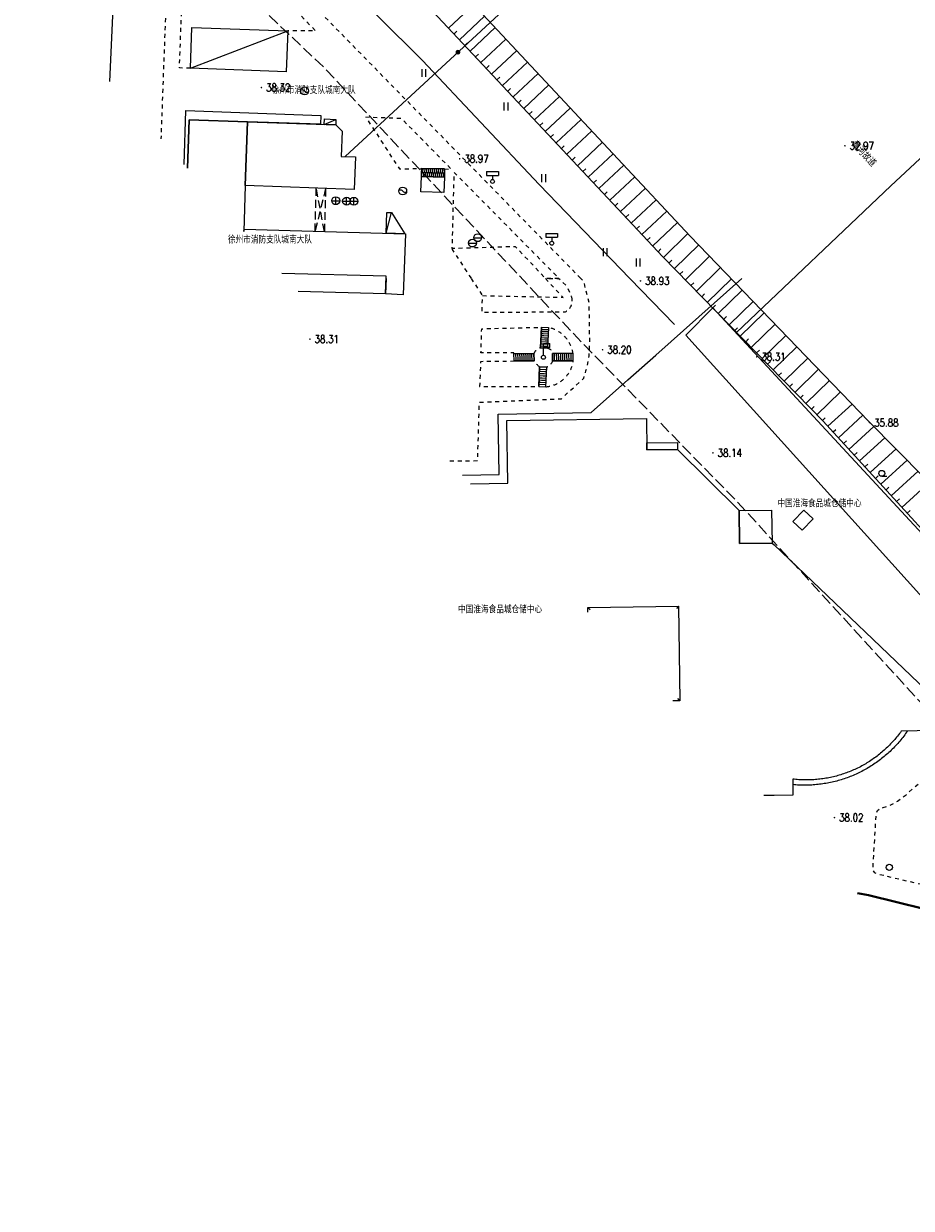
# Model space of a CAD drawing. Extents: x 39508475 to 39522402, y 3783947 to 3795549.
# Tile 262 of 323: x 39520059 to 39520285, y 3789013 to 3789315. Entities that reach past the tile are written whole.
import ezdxf
from ezdxf.enums import TextEntityAlignment as Align

# ---------------------------------------------------------------- set-up
doc = ezdxf.new("R2010")
doc.units = 0
for name, pattern in [('X0', [4, 3, -1]), ('X5', [3, 2, -1]), ('X6', [2, 1, -1])]:
    doc.linetypes.add(name, pattern=pattern)
doc.layers.get('0').update_dxf_attribs({"linetype": 'CONTINUOUS'})
doc.layers.add('ASSIST', color=7, linetype='CONTINUOUS', plot=False)
for name, color, linetype in [('DLSS', 4, 'CONTINUOUS'), ('DMTZ', 3, 'CONTINUOUS'), ('GCD', 1, 'CONTINUOUS'), ('JCDL_GXD', 4, 'CONTINUOUS'), ('JCDL_JMDD_F', 231, 'CONTINUOUS'), ('JCDL_JMDX_F', 231, 'CONTINUOUS'), ('JMD', 6, 'CONTINUOUS'), ('SXSS', 5, 'CONTINUOUS'), ('ZBTZ', 3, 'CONTINUOUS'), ('ZJ', 7, 'CONTINUOUS'), ('断面线', 2, 'CONTINUOUS')]:
    doc.layers.add(name, color=color, linetype=linetype)
doc.layers.add('JCDL_ZBX', color=3, linetype='CONTINUOUS', lineweight=0)
doc.styles.add('HZ', font='rs', dxfattribs={"width": 0.8, "bigfont": 'hztxt'})
doc.linetypes.add('444', pattern='A,4.5,[145,AAA.SHX,S=1,R=0,X=0,Y=1],4.5,-0.5,[146,AAA.SHX,S=1,R=0,X=0,Y=0],-0.5', length=10)
doc.linetypes.add('X4', pattern='A,0,-1e-09,[149,symbolx.shx,S=0.15,R=0,X=0,Y=0],-1.6', length=1.6)
doc.linetypes.add('X49', pattern='A,0,[5,symbolt.shx,S=1,R=0,X=0,Y=0],-10', length=10)

# ---------------------------------------------------------------- blocks, each defined once
blk = doc.blocks.new('3614000')
at = {"color": 0}
for p, q in [((0, 3.5), (1.6, 3.5)), ((0, 0.5), (0, 3.5)), ((1.6, 2.5), (1.6, 3.5)), ((1.6, 2.5), (0, 2.5))]:
    blk.add_line(p, q, dxfattribs=at)
blk.add_circle((0, 0), 0.5, dxfattribs=at)
blk = doc.blocks.new('9330003')
at = {"color": 0}
blk.add_line((0, -0.75), (1.25, -0.75), dxfattribs=at)
blk.add_circle((0, 0), 0.75, dxfattribs=at)
blk = doc.blocks.new('9311003')
at = {"color": 0}
blk.add_circle((0, 0), 0.8, dxfattribs=at)
blk = doc.blocks.new('3450100')
at = {"flags": 128}
for points in [[(-1.5, 2.5), (-1.5, 1.5)], [(-1.5, 2.5), (1.5, 2.5)], [(-1.5, 1.5), (1.5, 1.5)], [(1.5, 2.5), (1.5, 1.5)]]:
    blk.add_lwpolyline(points, dxfattribs=at)
blk.add_lwpolyline([(0, 1.5), (0, 0.5)])
blk.add_circle((0, 0), 0.5)
blk = doc.blocks.new('5321000')
at = {"color": 0}
blk.add_line((-1, 0), (1, 0), dxfattribs=at)
blk.add_circle((0, 0), 1, dxfattribs=at)
blk = doc.blocks.new('5540000')
at = {"color": 0}
blk.add_circle((0, 0), 1, dxfattribs=at)
blk.add_spline([(-0.96, 0.27), (-0.43, 0.31), (0, 0), (0.43, -0.31), (0.96, -0.27)], degree=3, dxfattribs=at)
blk = doc.blocks.new('5441000')
at = {"color": 0}
for p, q in [((-1, 0), (1, 0)), ((0, -1), (0, 1))]:
    blk.add_line(p, q, dxfattribs=at)
blk.add_circle((0, 0), 1, dxfattribs=at)
blk = doc.blocks.new('gc121')
for p, q in [((-0.5, -1), (-0.5, 1)), ((0.5, -1), (0.5, 1))]:
    blk.add_line(p, q)
blk = doc.blocks.new('gc200')
at = {"const_width": 0.2}
blk.add_lwpolyline([(-0.1, 0, 1), (0.1, 0, 1)], format="xyb", close=True, dxfattribs=at)

msp = doc.modelspace()

# ---------------------------------------------------------------- linework, layer by layer
at = {"layer": 'ASSIST', "linetype": 'X4', "flags": 128}
msp.add_lwpolyline([(39520680.25897, 3788805.84805), (39520670.84513, 3788808.79797), (39520558.05809, 3788920.93571), (39520489.65304, 3788991.9275), (39520440.00663, 3789041.83514), (39520400.85025, 3789077.9645), (39520349.44574, 3789136.71088), (39520323.78211, 3789163.22998), (39520274.07139, 3789213.61701), (39520228.6484, 3789260.75906), (39520154.95317, 3789339.64621), (39520119.0251, 3789380.45845), (39520096.79148, 3789407.24222)], dxfattribs=at)
at = {"layer": 'DLSS', "linetype": 'X6', "flags": 128}
for points in [[(39520200.76307, 3789250.00009), (39520105.1808, 3789347.71209), (39520102.0418, 3789350.82409), (39520101.97038, 3789350.88658), (39520101.89565, 3789350.94509), (39520101.81805, 3789350.99975), (39520101.7378, 3789351.05042), (39520101.65509, 3789351.09697), (39520101.57013, 3789351.13929), (39520101.48315, 3789351.17727), (39520101.39436, 3789351.2108), (39520101.30399, 3789351.23981), (39520101.21227, 3789351.26423), (39520101.11943, 3789351.28398), (39520101.0438, 3789351.29609), (39520101.02572, 3789351.29902), (39520100.93137, 3789351.3093), (39520100.83661, 3789351.31482), (39520100.7417, 3789351.31554), (39520100.64688, 3789351.31147), (39520100.55238, 3789351.30261), (39520100.45845, 3789351.289), (39520100.36532, 3789351.27066), (39520100.27324, 3789351.24765), (39520100.18244, 3789351.22001), (39520100.09315, 3789351.18783), (39520100.0056, 3789351.15118), (39520099.92001, 3789351.11016), (39520099.8366, 3789351.06487), (39520099.7558, 3789351.01509), (39520097.3768, 3789349.38509), (39520097.28639, 3789349.33151), (39520097.19868, 3789349.27358), (39520097.11368, 3789349.21176), (39520097.03155, 3789349.14617), (39520096.95245, 3789349.07695), (39520096.87655, 3789349.00424), (39520096.804, 3789348.92819), (39520096.73496, 3789348.84894), (39520096.66955, 3789348.76667), (39520096.60791, 3789348.68153), (39520096.5578, 3789348.60509), (39520096.55017, 3789348.5937), (39520096.49644, 3789348.50337), (39520096.44684, 3789348.4107), (39520096.40146, 3789348.31589), (39520096.3604, 3789348.21914), (39520096.32373, 3789348.12064), (39520096.29154, 3789348.02058), (39520096.26389, 3789347.91917), (39520096.24083, 3789347.81663), (39520096.2228, 3789347.71309), (39520095.67427, 3789334.37936), (39520093.86922, 3789285.56457)], [(39520101.3988, 3789303.54409), (39520098.5898, 3789303.62109), (39520099.6128, 3789331.47709), (39520099.71921, 3789331.69006), (39520099.83072, 3789331.90042), (39520099.94687, 3789332.10826), (39520100.06761, 3789332.31345), (39520100.19288, 3789332.51592), (39520100.32261, 3789332.71556), (39520100.45674, 3789332.91226), (39520100.59522, 3789333.10594), (39520100.73796, 3789333.29649), (39520100.8849, 3789333.48382), (39520101.03596, 3789333.66785), (39520101.19107, 3789333.84847), (39520101.35016, 3789334.0256), (39520101.51314, 3789334.19916), (39520101.6238, 3789334.31209), (39520101.67994, 3789334.36905), (39520101.85047, 3789334.53519), (39520102.02465, 3789334.69751), (39520102.20239, 3789334.85592), (39520102.38361, 3789335.01034), (39520102.56821, 3789335.1607), (39520102.7561, 3789335.30691), (39520102.9472, 3789335.44892), (39520103.1414, 3789335.58665), (39520103.33862, 3789335.72003), (39520103.53875, 3789335.849), (39520103.7417, 3789335.97349), (39520103.94736, 3789336.09344), (39520104.15563, 3789336.2088), (39520104.36642, 3789336.31949), (39520104.5798, 3789336.42509), (39520104.68182, 3789336.53001), (39520104.78765, 3789336.6311), (39520104.89686, 3789336.72852), (39520105.00934, 3789336.82216), (39520105.12494, 3789336.91191), (39520105.24354, 3789336.99766), (39520105.36499, 3789337.07932), (39520105.48916, 3789337.15678), (39520105.6159, 3789337.22997), (39520105.74506, 3789337.29879), (39520105.8765, 3789337.36316), (39520106.01005, 3789337.42301), (39520106.14557, 3789337.47828), (39520106.28289, 3789337.52888), (39520106.42186, 3789337.57478), (39520106.56232, 3789337.6159), (39520106.70409, 3789337.65222), (39520106.84702, 3789337.68367), (39520106.99094, 3789337.71023), (39520107.13569, 3789337.73186), (39520107.28109, 3789337.74855), (39520107.42697, 3789337.76027), (39520107.57316, 3789337.767), (39520107.71951, 3789337.76874), (39520107.86582, 3789337.76549), (39520108.01194, 3789337.75725), (39520108.15769, 3789337.74403), (39520108.2618, 3789337.73109), (39520108.30291, 3789337.72585), (39520108.44742, 3789337.70272), (39520108.59106, 3789337.67468), (39520108.73366, 3789337.64175), (39520108.87506, 3789337.60398), (39520109.01508, 3789337.56141), (39520109.15357, 3789337.51408), (39520109.29036, 3789337.46206), (39520109.4253, 3789337.40541), (39520109.55823, 3789337.34418), (39520109.6888, 3789337.27809), (39520133.2758, 3789313.05509), (39520126.15898, 3789313.06212)], [(39520166.0998, 3789277.88109), (39520167.8188, 3789277.81409), (39520155.1478, 3789290.70609), (39520146.0458, 3789291.06909), (39520154.5798, 3789277.89309), (39520160.2858, 3789278.04209)], [(39520168.5558, 3789277.00109), (39520195.21855, 3789250.00009), (39520191.74939, 3789250.00009), (39520184.1918, 3789258.08109), (39520168.0538, 3789257.59409), (39520168.5558, 3789277.00109)], [(39520168.0538, 3789257.59409), (39520168.0598, 3789257.32709), (39520172.86752, 3789250.00009)], [(39520167.45146, 3789203.49472), (39520174.5198, 3789203.57509), (39520174.9468, 3789218.42609), (39520195.8408, 3789219.35009), (39520201.5208, 3789224.56609), (39520202.07662, 3789226.42205), (39520202.47508, 3789227.91828), (39520202.74055, 3789229.16511), (39520202.90601, 3789230.28914), (39520203.01069, 3789231.75085), (39520203.04783, 3789234.2659), (39520203.01538, 3789238.15571), (39520202.9158, 3789243.65209), (39520201.5828, 3789249.16209), (39520200.76307, 3789250.00009)], [(39520172.86752, 3789250.00009), (39520175.7448, 3789245.61509)], [(39520198.40667, 3789245.22065), (39520198.43882, 3789245.09826), (39520198.46627, 3789244.97475), (39520198.48899, 3789244.85027), (39520198.50695, 3789244.72502), (39520198.52011, 3789244.59917), (39520198.52846, 3789244.47291), (39520198.53198, 3789244.34643), (39520198.53068, 3789244.2199), (39520198.52454, 3789244.09352), (39520198.51359, 3789243.96746), (39520198.49784, 3789243.84191), (39520198.4773, 3789243.71706), (39520198.45202, 3789243.59308), (39520198.42202, 3789243.47015), (39520198.38735, 3789243.34846), (39520198.34806, 3789243.22818), (39520198.30421, 3789243.10949), (39520198.25587, 3789242.99256), (39520198.2031, 3789242.87756), (39520198.14597, 3789242.76465), (39520198.08458, 3789242.65401), (39520198.01901, 3789242.54579), (39520197.94936, 3789242.44015), (39520197.87573, 3789242.33725), (39520197.79822, 3789242.23723), (39520197.7438, 3789242.17209), (39520197.71696, 3789242.14025), (39520197.63205, 3789242.04643), (39520197.54362, 3789241.95593), (39520197.4518, 3789241.86886), (39520197.35673, 3789241.78537), (39520197.25854, 3789241.70556), (39520197.15738, 3789241.62956), (39520197.05339, 3789241.55747), (39520196.94672, 3789241.4894), (39520196.83753, 3789241.42546), (39520196.7258, 3789241.36609), (39520195.6658, 3789241.40509), (39520175.6628, 3789241.28009), (39520175.7448, 3789245.61509), (39520196.2628, 3789245.17409), (39520191.74939, 3789250.00009), (39520195.21855, 3789250.00009), (39520197.2478, 3789247.94509), (39520198.2318, 3789245.69509), (39520198.28256, 3789245.57919), (39520198.32848, 3789245.46128), (39520198.36987, 3789245.34171), (39520198.40667, 3789245.22065)], [(39520183.73781, 3789230.83009), (39520183.7588, 3789231.04109), (39520175.3588, 3789231.06109), (39520175.5628, 3789237.17608), (39520190.74281, 3789237.55709)], [(39520198.8168, 3789230.86109), (39520198.78453, 3789231.06006), (39520198.74685, 3789231.25808), (39520198.70418, 3789231.45509), (39520198.65658, 3789231.65097), (39520198.60405, 3789231.84558), (39520198.54664, 3789232.03881), (39520198.48439, 3789232.23053), (39520198.41732, 3789232.42062), (39520198.34549, 3789232.60896), (39520198.26894, 3789232.79544), (39520198.18772, 3789232.97992), (39520198.10188, 3789233.16231), (39520198.01148, 3789233.34247), (39520197.91656, 3789233.52031), (39520197.8172, 3789233.69569), (39520197.71345, 3789233.86852), (39520197.60539, 3789234.03868), (39520197.49307, 3789234.20606), (39520197.37658, 3789234.37057), (39520197.25598, 3789234.53209), (39520197.13135, 3789234.69052), (39520197.00277, 3789234.84576), (39520196.87032, 3789234.99771), (39520196.82521, 3789235.04711), (39520196.73409, 3789235.14628), (39520196.59416, 3789235.29138), (39520196.45062, 3789235.4329), (39520196.30356, 3789235.57077), (39520196.15308, 3789235.70489), (39520195.99927, 3789235.83517), (39520195.84222, 3789235.96155), (39520195.68205, 3789236.08392), (39520195.51884, 3789236.20223), (39520195.35271, 3789236.31639), (39520195.18375, 3789236.42633), (39520195.01208, 3789236.53198), (39520194.8378, 3789236.63327), (39520194.66103, 3789236.73014), (39520194.48188, 3789236.82253), (39520194.30045, 3789236.91038), (39520194.11687, 3789236.99364), (39520193.93125, 3789237.07224), (39520193.74372, 3789237.14615), (39520193.55438, 3789237.21531), (39520193.36335, 3789237.27968), (39520193.17077, 3789237.33922), (39520192.97675, 3789237.39389), (39520192.78142, 3789237.44366), (39520192.5848, 3789237.48809)], [(39520188.8618, 3789230.83408), (39520188.90523, 3789230.93951), (39520188.95387, 3789231.04266), (39520189.00721, 3789231.14345), (39520189.06513, 3789231.24168), (39520189.1275, 3789231.33715), (39520189.19421, 3789231.42964), (39520189.2651, 3789231.51896), (39520189.34003, 3789231.60493), (39520189.41883, 3789231.68735), (39520189.50135, 3789231.76606), (39520189.56486, 3789231.82139), (39520189.5874, 3789231.84089), (39520189.6768, 3789231.91168), (39520189.76937, 3789231.97828), (39520189.8649, 3789232.04055), (39520189.9632, 3789232.09836), (39520190.06405, 3789232.15158), (39520190.16725, 3789232.20011), (39520190.27257, 3789232.24383), (39520190.37979, 3789232.28265), (39520190.48881, 3789232.31609)], [(39520192.3308, 3789232.24708), (39520192.41805, 3789232.2278), (39520192.50391, 3789232.203), (39520192.58816, 3789232.17319), (39520192.6705, 3789232.13848), (39520192.75067, 3789232.09899), (39520192.82837, 3789232.05485), (39520192.90335, 3789232.00622), (39520192.97533, 3789231.95326), (39520193.04407, 3789231.89616), (39520193.10934, 3789231.83511), (39520193.15819, 3789231.7837), (39520193.17091, 3789231.77033), (39520193.22855, 3789231.70205), (39520193.28208, 3789231.63049), (39520193.33132, 3789231.5559), (39520193.37607, 3789231.47856), (39520193.41621, 3789231.39871), (39520193.45157, 3789231.31664), (39520193.48205, 3789231.23263), (39520193.50754, 3789231.14698), (39520193.52794, 3789231.05997), (39520193.5432, 3789230.97192), (39520193.55281, 3789230.88308)], [(39520183.7818, 3789229.01208), (39520183.7608, 3789228.88308), (39520175.25381, 3789228.78309), (39520175.0278, 3789222.48209), (39520190.0768, 3789222.48108)], [(39520190.28181, 3789227.46408), (39520190.1617, 3789227.5529), (39520190.04471, 3789227.64579), (39520189.93072, 3789227.74234), (39520189.81985, 3789227.84245), (39520189.71221, 3789227.94603), (39520189.60791, 3789228.05297), (39520189.59495, 3789228.06732), (39520189.50705, 3789228.16317), (39520189.40973, 3789228.2765), (39520189.31605, 3789228.39286), (39520189.22611, 3789228.51214), (39520189.14, 3789228.6342), (39520189.0578, 3789228.75894), (39520188.97959, 3789228.88621), (39520188.90581, 3789229.01609)], [(39520191.89481, 3789222.39708), (39520192.08621, 3789222.41457), (39520192.27707, 3789222.43727), (39520192.46729, 3789222.46476), (39520192.65677, 3789222.49703), (39520192.84537, 3789222.53405), (39520193.03299, 3789222.5758), (39520193.21949, 3789222.62226), (39520193.40477, 3789222.67339), (39520193.5887, 3789222.72916), (39520193.77117, 3789222.78955), (39520193.95207, 3789222.8545), (39520194.13128, 3789222.92398), (39520194.30868, 3789222.99794), (39520194.48416, 3789223.07635), (39520194.65762, 3789223.15914), (39520194.82894, 3789223.24626), (39520194.99802, 3789223.33767), (39520195.16475, 3789223.4333), (39520195.32901, 3789223.53309), (39520195.49072, 3789223.63699), (39520195.64976, 3789223.74491), (39520195.80604, 3789223.8568), (39520195.95945, 3789223.97259), (39520196.10991, 3789224.09219), (39520196.25731, 3789224.21554), (39520196.40156, 3789224.34256), (39520196.54257, 3789224.47317), (39520196.68025, 3789224.60728), (39520196.81451, 3789224.74481), (39520196.94528, 3789224.88568), (39520197.05941, 3789225.01527), (39520197.07246, 3789225.02979), (39520197.19598, 3789225.17705), (39520197.31575, 3789225.32737), (39520197.43171, 3789225.48065), (39520197.54377, 3789225.6368), (39520197.65188, 3789225.79572), (39520197.75595, 3789225.95731), (39520197.85593, 3789226.12147), (39520197.95174, 3789226.28809), (39520198.04334, 3789226.45706), (39520198.13066, 3789226.62828), (39520198.21365, 3789226.80165), (39520198.29225, 3789226.97705), (39520198.36641, 3789227.15437), (39520198.43609, 3789227.33349), (39520198.50125, 3789227.51432), (39520198.56183, 3789227.69672), (39520198.61781, 3789227.88059), (39520198.66915, 3789228.06581), (39520198.71582, 3789228.25226), (39520198.75778, 3789228.43983), (39520198.79501, 3789228.62839), (39520198.82749, 3789228.81783), (39520198.8548, 3789229.00808)], [(39520193.5908, 3789229.03009), (39520193.55674, 3789228.92014), (39520193.51732, 3789228.812), (39520193.47305, 3789228.70575), (39520193.424, 3789228.60162), (39520193.37028, 3789228.49982), (39520193.31201, 3789228.40055), (39520193.2493, 3789228.30403), (39520193.18228, 3789228.21045), (39520193.13463, 3789228.14969), (39520193.11109, 3789228.12), (39520193.03587, 3789228.03287), (39520192.95678, 3789227.94924), (39520192.87399, 3789227.86928), (39520192.78765, 3789227.79315), (39520192.69796, 3789227.72102), (39520192.60509, 3789227.65302), (39520192.50923, 3789227.5893), (39520192.41058, 3789227.52999), (39520192.30935, 3789227.4752), (39520192.20574, 3789227.42507), (39520192.0998, 3789227.38008)], [(39520295.2998, 3789087.63009), (39520295.3108, 3789093.73508), (39520276.53381, 3789098.16009), (39520275.66534, 3789098.58748), (39520275.15882, 3789099.20657), (39520275.1828, 3789099.79308), (39520275.9888, 3789113.61008), (39520276.30059, 3789114.45096), (39520276.74042, 3789114.7893), (39520277.7948, 3789115.21109), (39520279.28686, 3789115.63797), (39520281.39158, 3789116.80726), (39520283.6118, 3789118.46208), (39520287.10425, 3789121.57889), (39520289.02106, 3789123.74894), (39520289.66763, 3789124.24464), (39520290.10299, 3789124.37344), (39520290.64981, 3789124.38509), (39520295.05037, 3789124.46755), (39520299.71744, 3789124.49712)]]:
    msp.add_lwpolyline(points, dxfattribs=at)
at = {"layer": 'DLSS', "linetype": 'Continuous', "lineweight": 40}
msp.add_lwpolyline([(39520295.2998, 3789087.63009), (39520274.00269, 3789092.87577), (39520271.24731, 3789093.39115)], dxfattribs=at)
at = {"layer": 'DMTZ', "linetype": 'Continuous'}
for p, q in [((39520167.12764, 3789313.73827), (39520173.54232, 3789319.74743)), ((39520169.86228, 3789310.81907), (39520176.27293, 3789316.82445)), ((39520172.59693, 3789307.89988), (39520179.00354, 3789313.90147)), ((39520168.49496, 3789312.27867), (39520169.22476, 3789312.96233)), ((39520175.33158, 3789304.98068), (39520181.73414, 3789310.97849)), ((39520171.22961, 3789309.35948), (39520171.95941, 3789310.04314)), ((39520178.06623, 3789302.06149), (39520184.46475, 3789308.0555)), ((39520173.96426, 3789306.44028), (39520174.69406, 3789307.12394)), ((39520180.80088, 3789299.14229), (39520187.19536, 3789305.13252)), ((39520176.69891, 3789303.52109), (39520177.4287, 3789304.20475)), ((39520183.53553, 3789296.2231), (39520189.92596, 3789302.20954)), ((39520179.43355, 3789300.60189), (39520180.16335, 3789301.28555)), ((39520186.27018, 3789293.3039), (39520192.65657, 3789299.28656)), ((39520182.1682, 3789297.6827), (39520182.898, 3789298.36636)), ((39520184.90285, 3789294.7635), (39520185.63265, 3789295.44716)), ((39520189.00482, 3789290.38471), (39520195.38717, 3789296.36358)), ((39520187.6375, 3789291.84431), (39520188.3673, 3789292.52797)), ((39520191.73947, 3789287.46551), (39520198.11778, 3789293.4406)), ((39520190.37215, 3789288.92511), (39520191.10195, 3789289.60877)), ((39520194.47412, 3789284.54632), (39520200.84839, 3789290.51762)), ((39520193.1068, 3789286.00592), (39520193.8366, 3789286.68958)), ((39520197.20877, 3789281.62713), (39520203.57899, 3789287.59464)), ((39520195.84144, 3789283.08672), (39520196.57124, 3789283.77038)), ((39520199.94342, 3789278.70793), (39520206.3096, 3789284.67166)), ((39520198.57609, 3789280.16753), (39520199.30589, 3789280.85119)), ((39520202.67807, 3789275.78874), (39520209.04021, 3789281.74867)), ((39520201.31074, 3789277.24833), (39520202.04054, 3789277.932)), ((39520205.41271, 3789272.86954), (39520211.77081, 3789278.82569)), ((39520204.04539, 3789274.32914), (39520204.77519, 3789275.0128)), ((39520208.14736, 3789269.95035), (39520214.50142, 3789275.90271)), ((39520206.78004, 3789271.40994), (39520207.50984, 3789272.09361)), ((39520210.88201, 3789267.03115), (39520217.23203, 3789272.97973)), ((39520209.51469, 3789268.49075), (39520210.24449, 3789269.17441)), ((39520213.61666, 3789264.11196), (39520219.96263, 3789270.05675)), ((39520212.24934, 3789265.57155), (39520212.97913, 3789266.25522)), ((39520216.35131, 3789261.19276), (39520222.69324, 3789267.13377)), ((39520214.98398, 3789262.65236), (39520215.71378, 3789263.33602)), ((39520219.08596, 3789258.27357), (39520225.42385, 3789264.21079)), ((39520217.71863, 3789259.73316), (39520218.44843, 3789260.41683)), ((39520221.82524, 3789255.3588), (39520228.03793, 3789261.41254)), ((39520220.45328, 3789256.81397), (39520221.18308, 3789257.49763)), ((39520224.61678, 3789252.49396), (39520230.8035, 3789258.5224)), ((39520223.22101, 3789253.92638), (39520223.93722, 3789254.62427)), ((39520227.40832, 3789249.62913), (39520233.57896, 3789255.6419)), ((39520226.01255, 3789251.06154), (39520226.72876, 3789251.75943)), ((39520230.19987, 3789246.76429), (39520236.35443, 3789252.76139)), ((39520228.80409, 3789248.19671), (39520229.5203, 3789248.89459)), ((39520232.99141, 3789243.89945), (39520239.12989, 3789249.88089)), ((39520231.59564, 3789245.33187), (39520232.31185, 3789246.02976)), ((39520235.78295, 3789241.03462), (39520241.90536, 3789247.00039)), ((39520234.38718, 3789242.46703), (39520235.10339, 3789243.16492)), ((39520238.5745, 3789238.16978), (39520244.68082, 3789244.11988)), ((39520241.36604, 3789235.30494), (39520247.45629, 3789241.23938)), ((39520237.17872, 3789239.6022), (39520237.89493, 3789240.30008)), ((39520244.15758, 3789232.44011), (39520250.23175, 3789238.35888)), ((39520239.97027, 3789236.73736), (39520240.68648, 3789237.43525)), ((39520246.94913, 3789229.57527), (39520253.00722, 3789235.47837)), ((39520242.76181, 3789233.87253), (39520243.47802, 3789234.57041)), ((39520249.74067, 3789226.71044), (39520255.78268, 3789232.59787)), ((39520245.55335, 3789231.00769), (39520246.26956, 3789231.70558)), ((39520252.53221, 3789223.8456), (39520258.55814, 3789229.71737)), ((39520248.3449, 3789228.14285), (39520249.06111, 3789228.84074)), ((39520255.32376, 3789220.98076), (39520261.33361, 3789226.83686)), ((39520251.13644, 3789225.27802), (39520251.85265, 3789225.9759)), ((39520253.92798, 3789222.41318), (39520254.64419, 3789223.11107)), ((39520258.1153, 3789218.11593), (39520264.10907, 3789223.95636)), ((39520256.71953, 3789219.54835), (39520257.43574, 3789220.24623)), ((39520260.90684, 3789215.25109), (39520266.88454, 3789221.07586)), ((39520259.51107, 3789216.68351), (39520260.22728, 3789217.3814)), ((39520263.65776, 3789212.34794), (39520269.84913, 3789217.99907)), ((39520262.30261, 3789213.81867), (39520263.01882, 3789214.51656)), ((39520266.35436, 3789209.39356), (39520272.62556, 3789215.11756)), ((39520265.00606, 3789210.87075), (39520265.74465, 3789211.5449)), ((39520269.05095, 3789206.43918), (39520275.41874, 3789212.25134)), ((39520267.70265, 3789207.91637), (39520268.44125, 3789208.59052)), ((39520271.74754, 3789203.48479), (39520278.23011, 3789209.40172)), ((39520270.39925, 3789204.96198), (39520271.13784, 3789205.63613)), ((39520274.44414, 3789200.53041), (39520281.04148, 3789206.55209)), ((39520273.09584, 3789202.0076), (39520273.83444, 3789202.68175)), ((39520277.14073, 3789197.57603), (39520283.85286, 3789203.70247)), ((39520275.79244, 3789199.05322), (39520276.53103, 3789199.72737)), ((39520279.83733, 3789194.62164), (39520286.66423, 3789200.85285)), ((39520278.48903, 3789196.09884), (39520279.22763, 3789196.77298)), ((39520282.53392, 3789191.66726), (39520289.4756, 3789198.00323)), ((39520281.18562, 3789193.14445), (39520281.92422, 3789193.8186)), ((39520283.88222, 3789190.19007), (39520284.62081, 3789190.86422))]:
    msp.add_line(p, q, dxfattribs=at)
at = {"layer": 'DMTZ', "color": 1, "linetype": 'X0', "flags": 128}
msp.add_lwpolyline([(39520058.93811, 3789389.1018), (39520083.71648, 3789352.73213), (39520135.42214, 3789303.70207), (39520199.90579, 3789234.86678), (39520240.67612, 3789193.026), (39520288.09787, 3789141.07083), (39520297.66459, 3789130.88662), (39520303.47722, 3789128.92215), (39520310.00241, 3789123.43876), (39520318.07398, 3789116.34917), (39520319.6849, 3789113.72159), (39520324.31313, 3789107.97938), (39520327.19035, 3789105.39285), (39520338.50511, 3789093.74664), (39520338.76059, 3789093.5447), (39520356.43862, 3789072.21767), (39520359.39023, 3789070.7881), (39520362.24468, 3789067.59241), (39520364.61404, 3789064.80517), (39520371.61482, 3789057.04877), (39520380.93878, 3789047.39056), (39520389.50917, 3789041.44814), (39520390.94608, 3789040.05935), (39520394.73387, 3789033.07505), (39520400.9705, 3789025.80919), (39520411.87128, 3789016.68019), (39520417.42614, 3789011.10144), (39520424.06985, 3789004.43048), (39520432.62719, 3788995.9343), (39520442.24783, 3788985.52405), (39520447.3009, 3788979.91679)], dxfattribs=at)
at = {"layer": 'DMTZ', "linetype": 'Continuous', "flags": 128}
msp.add_lwpolyline([(39520156.709, 3789324.86), (39520221.598, 3789255.592), (39520262.504, 3789213.612), (39520310.1108, 3789161.45409)], dxfattribs=at)
at = {"layer": 'JCDL_JMDX_F', "linetype": 'Continuous', "lineweight": 0}
for points in [[(39520202.59379, 3789166.17322), (39520203.1675, 3789165.61567)], [(39520225.66291, 3789166.50296), (39520225.10556, 3789165.92907)], [(39520226.0228, 3789142.40564), (39520225.44891, 3789142.963)]]:
    msp.add_lwpolyline(points, dxfattribs=at)
at = {"layer": 'JCDL_ZBX', "color": 114, "linetype": 'X49', "lineweight": 0, "true_color": 0x009944}
for points in [[(39520085.72818, 3789382.88017), (39520096.89943, 3789371.41003), (39520114.32061, 3789352.30906), (39520137.78875, 3789328.08769), (39520160.51444, 3789305.52986), (39520190.17147, 3789273.905), (39520213.27788, 3789250.00009)], [(39520213.27788, 3789250.00009), (39520224.60708, 3789238.27938)]]:
    msp.add_lwpolyline(points, dxfattribs=at)
at = {"layer": 'JMD', "linetype": '444', "flags": 128}
for points in [[(39520084.75675, 3789387.62353), (39520080.80172, 3789300.13939)], [(39520170.66506, 3789199.91044), (39520179.9798, 3789200.01209), (39520179.76769, 3789215.40952), (39520203.4238, 3789215.83509), (39520212.77644, 3789224.15223), (39520219.88245, 3789230.4795), (39520241.80559, 3789250.00009)]]:
    msp.add_lwpolyline(points, dxfattribs=at)
at = {"layer": 'JMD', "linetype": 'Continuous', "flags": 128}
for points in [[(39520101.7858, 3789313.96709), (39520126.15898, 3789313.06212), (39520125.77198, 3789302.63912), (39520101.3988, 3789303.54409), (39520101.7858, 3789313.96709)], [(39520101.3988, 3789303.54409), (39520126.15898, 3789313.06212)], [(39520099.75665, 3789278.99803), (39520100.2458, 3789292.74409), (39520134.6188, 3789291.53609)], [(39520134.6188, 3789291.53609), (39520134.54083, 3789289.27293), (39520115.95865, 3789289.91311), (39520101.0398, 3789290.42709), (39520100.60772, 3789278.04878)], [(39520100.60772, 3789278.04878), (39520101.0398, 3789290.42709), (39520115.95865, 3789289.91311), (39520115.36523, 3789273.6428), (39520115.02144, 3789261.97246)], [(39520115.95865, 3789289.91311), (39520138.4258, 3789289.13909), (39520139.9958, 3789287.48109), (39520139.8078, 3789281.09409), (39520143.3808, 3789280.96709), (39520143.0768, 3789272.63209), (39520115.36523, 3789273.6428), (39520115.95865, 3789289.91311)], [(39520135.46616, 3789289.24105), (39520135.5138, 3789290.62409), (39520138.4268, 3789290.49409), (39520138.4258, 3789289.13909), (39520135.46616, 3789289.24105)], [(39520135.46616, 3789289.24105), (39520138.4268, 3789290.49409)], [(39520166.0838, 3789276.83709), (39520160.2328, 3789277.00909), (39520160.2858, 3789278.04209), (39520166.0998, 3789277.88109), (39520166.0838, 3789276.83709)], [(39520160.58618, 3789276.9987), (39520160.61658, 3789278.03293)], [(39520161.08596, 3789276.98401), (39520161.11639, 3789278.01909)], [(39520161.58575, 3789276.96931), (39520161.6162, 3789278.00525)], [(39520162.08553, 3789276.95462), (39520162.11601, 3789277.9914)], [(39520162.58531, 3789276.93993), (39520162.61582, 3789277.97756)], [(39520163.0851, 3789276.92524), (39520163.11563, 3789277.96372)], [(39520163.58488, 3789276.91055), (39520163.61544, 3789277.94988)], [(39520164.08467, 3789276.89585), (39520164.11525, 3789277.93604)], [(39520164.58445, 3789276.88116), (39520164.61505, 3789277.9222)], [(39520165.08424, 3789276.86647), (39520165.11486, 3789277.90836)], [(39520165.58402, 3789276.85178), (39520165.61467, 3789277.89452)], [(39520166.0838, 3789276.83709), (39520166.0998, 3789277.88109)], [(39520160.1798, 3789275.97609), (39520166.0678, 3789275.79309), (39520165.94659, 3789271.89293), (39520160.05859, 3789272.07593), (39520160.1798, 3789275.97609)], [(39520160.2328, 3789277.00909), (39520166.0838, 3789276.83709), (39520166.0678, 3789275.79309), (39520160.1798, 3789275.97609), (39520160.2328, 3789277.00909)], [(39520160.2328, 3789277.00909), (39520160.1798, 3789275.97609)], [(39520160.1798, 3789275.97609), (39520166.0678, 3789275.79309)], [(39520160.2328, 3789277.00909), (39520166.0838, 3789276.83709)], [(39520160.73259, 3789276.99439), (39520160.70218, 3789275.95985)], [(39520161.23237, 3789276.9797), (39520161.20193, 3789275.94432)], [(39520161.73216, 3789276.96501), (39520161.70169, 3789275.92879)], [(39520162.23194, 3789276.95032), (39520162.20145, 3789275.91325)], [(39520162.73172, 3789276.93563), (39520162.70121, 3789275.89772)], [(39520163.23151, 3789276.92093), (39520163.20097, 3789275.88219)], [(39520163.73129, 3789276.90624), (39520163.70073, 3789275.86665)], [(39520164.23108, 3789276.89155), (39520164.20049, 3789275.85112)], [(39520164.73086, 3789276.87686), (39520164.70025, 3789275.83559)], [(39520165.23064, 3789276.86217), (39520165.20001, 3789275.82006)], [(39520165.73043, 3789276.84747), (39520165.69977, 3789275.80453)], [(39520151.21896, 3789261.50205), (39520151.3718, 3789266.78109), (39520152.5518, 3789266.83009), (39520155.95274, 3789261.3665), (39520151.21896, 3789261.50205)], [(39520151.21896, 3789261.50205), (39520152.5518, 3789266.83009)], [(39520115.02658, 3789261.96673), (39520115.04404, 3789262.54944), (39520156.15261, 3789261.35921), (39520155.5868, 3789245.84609)], [(39520155.5868, 3789245.84609), (39520151.08781, 3789246.03309), (39520151.20688, 3789250.53151), (39520124.64889, 3789251.23451)], [(39520151.19282, 3789250.00009), (39520151.0878, 3789246.03309), (39520128.78303, 3789246.62349)], [(39520151.19282, 3789250.00009), (39520151.19282, 3789250.00009)]]:
    msp.add_lwpolyline(points, dxfattribs=at)
at = {"layer": 'JMD', "linetype": 'Continuous', "lineweight": 0}
for points in [[(39520166.0998, 3789277.88109), (39520160.2858, 3789278.04209)], [(39520190.74281, 3789237.55709), (39520192.5848, 3789237.48809), (39520192.3308, 3789232.24708), (39520190.48881, 3789232.31609), (39520190.74281, 3789237.55709)], [(39520190.74281, 3789237.55709), (39520190.48881, 3789232.31609)], [(39520190.64121, 3789235.46069), (39520191.37801, 3789235.43309)], [(39520190.66661, 3789235.98479), (39520191.21921, 3789235.96409)], [(39520190.69201, 3789236.50889), (39520191.06041, 3789236.49509)], [(39520190.71741, 3789237.03299), (39520190.90161, 3789237.02609)], [(39520190.90161, 3789237.02609), (39520192.5594, 3789236.96398)], [(39520191.06041, 3789236.49509), (39520192.534, 3789236.43988)], [(39520191.21921, 3789235.96409), (39520192.5086, 3789235.91578)], [(39520191.37801, 3789235.43309), (39520192.4832, 3789235.39168)], [(39520192.5848, 3789237.48809), (39520192.3308, 3789232.24708)], [(39520190.48881, 3789232.31609), (39520192.3308, 3789232.24708)], [(39520190.51421, 3789232.84019), (39520192.172, 3789232.77808)], [(39520190.53961, 3789233.36429), (39520192.0132, 3789233.30908)], [(39520190.56501, 3789233.88838), (39520191.8544, 3789233.84008)], [(39520190.59041, 3789234.41248), (39520191.69561, 3789234.37108)], [(39520190.61581, 3789234.93659), (39520191.53681, 3789234.90209)], [(39520191.53681, 3789234.90209), (39520192.4578, 3789234.86758)], [(39520191.69561, 3789234.37108), (39520192.4324, 3789234.34348)], [(39520191.8544, 3789233.84008), (39520192.407, 3789233.81938)], [(39520192.0132, 3789233.30908), (39520192.3816, 3789233.29528)], [(39520192.172, 3789232.77808), (39520192.3562, 3789232.77118)], [(39520183.73781, 3789230.83009), (39520188.8618, 3789230.83408)], [(39520183.7818, 3789229.01208), (39520183.73781, 3789230.83009), (39520188.8618, 3789230.83408), (39520188.90581, 3789229.01609), (39520183.7818, 3789229.01208)], [(39520184.2898, 3789229.19428), (39520184.25021, 3789230.83048)], [(39520184.2942, 3789229.01248), (39520184.2898, 3789229.19428)], [(39520184.7978, 3789229.37648), (39520184.76261, 3789230.83088)], [(39520184.8066, 3789229.01288), (39520184.7978, 3789229.37648)], [(39520185.3058, 3789229.55868), (39520185.275, 3789230.83129)], [(39520185.319, 3789229.01328), (39520185.3058, 3789229.55868)], [(39520185.8138, 3789229.74088), (39520185.7874, 3789230.83168)], [(39520185.8314, 3789229.01369), (39520185.8138, 3789229.74088)], [(39520186.3218, 3789229.92308), (39520186.2998, 3789230.83208)], [(39520186.3438, 3789229.01409), (39520186.3218, 3789229.92308)], [(39520186.8298, 3789230.10528), (39520186.8122, 3789230.83248)], [(39520186.8562, 3789229.01449), (39520186.8298, 3789230.10528)], [(39520187.3378, 3789230.28748), (39520187.3246, 3789230.83288)], [(39520187.3686, 3789229.01489), (39520187.3378, 3789230.28748)], [(39520187.8458, 3789230.46968), (39520187.837, 3789230.83328)], [(39520187.88101, 3789229.01529), (39520187.8458, 3789230.46968)], [(39520188.3538, 3789230.65188), (39520188.3494, 3789230.83368)], [(39520188.39341, 3789229.01569), (39520188.3538, 3789230.65188)], [(39520188.90581, 3789229.01609), (39520188.8618, 3789230.83408)], [(39520193.5908, 3789229.03009), (39520193.55281, 3789230.88308)], [(39520198.8548, 3789229.00808), (39520198.8168, 3789230.86109), (39520193.55281, 3789230.88308), (39520193.5908, 3789229.03009), (39520198.8548, 3789229.00808)], [(39520198.8168, 3789230.86109), (39520193.55281, 3789230.88308)], [(39520194.1134, 3789229.21319), (39520194.07921, 3789230.88088)], [(39520194.1172, 3789229.02788), (39520194.1134, 3789229.21319)], [(39520194.636, 3789229.39629), (39520194.6056, 3789230.87868)], [(39520194.6436, 3789229.02568), (39520194.636, 3789229.39629)], [(39520195.1586, 3789229.57939), (39520195.132, 3789230.87648)], [(39520195.17, 3789229.02348), (39520195.1586, 3789229.57939)], [(39520195.6812, 3789229.76249), (39520195.6584, 3789230.87428)], [(39520195.6964, 3789229.02128), (39520195.6812, 3789229.76249)], [(39520196.2038, 3789229.94559), (39520196.1848, 3789230.87209)], [(39520196.2228, 3789229.01908), (39520196.2038, 3789229.94559)], [(39520196.7264, 3789230.12869), (39520196.7112, 3789230.86989)], [(39520196.7492, 3789229.01688), (39520196.7264, 3789230.12869)], [(39520197.249, 3789230.31179), (39520197.2376, 3789230.86769)], [(39520197.2756, 3789229.01468), (39520197.249, 3789230.31179)], [(39520197.7716, 3789230.49489), (39520197.764, 3789230.86549)], [(39520197.802, 3789229.01248), (39520197.7716, 3789230.49489)], [(39520198.2942, 3789230.67799), (39520198.2904, 3789230.86329)], [(39520198.3284, 3789229.01028), (39520198.2942, 3789230.67799)], [(39520183.7818, 3789229.01208), (39520188.90581, 3789229.01609)], [(39520190.0768, 3789222.48108), (39520191.89481, 3789222.39708), (39520192.0998, 3789227.38008), (39520190.28181, 3789227.46408), (39520190.0768, 3789222.48108)], [(39520190.0768, 3789222.48108), (39520190.28181, 3789227.46408)], [(39520190.23625, 3789226.35675), (39520191.65024, 3789226.29141)], [(39520190.25903, 3789226.91042), (39520191.87502, 3789226.83575)], [(39520190.28181, 3789227.46408), (39520192.0998, 3789227.38008)], [(39520191.65024, 3789226.29141), (39520192.05424, 3789226.27275)], [(39520191.87502, 3789226.83575), (39520192.07702, 3789226.82641)], [(39520191.89481, 3789222.39708), (39520192.0998, 3789227.38008)], [(39520198.8548, 3789229.00808), (39520193.5908, 3789229.03009)], [(39520190.09958, 3789223.03475), (39520190.30158, 3789223.02541)], [(39520190.12236, 3789223.58842), (39520190.52636, 3789223.56975)], [(39520190.14514, 3789224.14208), (39520190.75113, 3789224.11408)], [(39520190.16791, 3789224.69575), (39520190.97591, 3789224.65841)], [(39520190.19069, 3789225.24942), (39520191.20069, 3789225.20275)], [(39520190.21347, 3789225.80308), (39520191.42546, 3789225.74708)], [(39520190.30158, 3789223.02541), (39520191.91758, 3789222.95075)], [(39520190.52636, 3789223.56975), (39520191.94036, 3789223.50441)], [(39520190.75113, 3789224.11408), (39520191.96314, 3789224.05808)], [(39520190.97591, 3789224.65841), (39520191.98591, 3789224.61175)], [(39520191.20069, 3789225.20275), (39520192.00869, 3789225.16541)], [(39520191.42546, 3789225.74708), (39520192.03147, 3789225.71908)]]:
    msp.add_lwpolyline(points, dxfattribs=at)
at = {"layer": 'JMD', "linetype": 'X5', "lineweight": 0}
for points in [[(39520133.12595, 3789262.02591), (39520133.44321, 3789272.98345)], [(39520135.80081, 3789272.89746), (39520133.12595, 3789262.02591)], [(39520135.48407, 3789261.95763), (39520133.44321, 3789272.98345)], [(39520135.80081, 3789272.89746), (39520135.48407, 3789261.95763)]]:
    msp.add_lwpolyline(points, dxfattribs=at)
at = {"layer": 'JMD', "linetype": 'Continuous', "flags": 128}
msp.add_lwpolyline([(39520234.38718, 3789242.46703), (39520296.22984, 3789175.69721), (39520313.39293, 3789156.67646), (39520353.1478, 3789119.53229), (39520348.5027, 3789114.48032), (39520294.05677, 3789161.77707), (39520227.49664, 3789235.55396)], close=True, dxfattribs=at)
at = {"layer": 'JMD'}
for points in [[(39520172.67854, 3789197.6647), (39520182.2128, 3789197.80709), (39520181.97281, 3789213.80209), (39520217.4788, 3789214.32709)], [(39520217.4788, 3789214.32709), (39520217.59722, 3789206.31796), (39520225.40638, 3789206.43343), (39520241.07378, 3789190.86587), (39520241.19797, 3789182.4668), (39520249.49706, 3789182.58951), (39520249.9998, 3789182.10873)], [(39520217.57092, 3789208.09776), (39520225.38006, 3789208.21324), (39520225.40638, 3789206.43343), (39520217.59722, 3789206.31796), (39520217.57092, 3789208.09776)], [(39520241.19797, 3789182.4668), (39520241.07378, 3789190.86587), (39520249.37287, 3789190.98858), (39520249.49706, 3789182.58951), (39520241.19797, 3789182.4668)], [(39520259.91423, 3789188.72222), (39520257.14963, 3789185.83137), (39520254.77191, 3789188.10525), (39520257.53651, 3789190.99609), (39520259.91423, 3789188.72222)], [(39520249.9998, 3789182.10873), (39520294.55216, 3789139.50214)], [(39520202.59379, 3789166.17322), (39520225.66291, 3789166.50296), (39520226.0228, 3789142.40564), (39520224.24791, 3789142.38027)], [(39520202.61152, 3789164.93264), (39520202.59379, 3789166.17322)], [(39520283.95337, 3789134.68537), (39520283.72419, 3789134.35437), (39520283.49047, 3789134.02656), (39520283.25262, 3789133.70173), (39520283.01066, 3789133.37995), (39520282.76464, 3789133.06126), (39520282.5146, 3789132.74573), (39520282.26057, 3789132.43339), (39520282.0026, 3789132.12429), (39520281.74073, 3789131.8185), (39520281.475, 3789131.51605), (39520281.20545, 3789131.217), (39520280.93214, 3789130.92139), (39520280.65509, 3789130.62928), (39520280.37436, 3789130.3407), (39520280.08999, 3789130.05571), (39520279.80203, 3789129.77435), (39520279.51052, 3789129.49667), (39520279.21551, 3789129.2227), (39520278.91705, 3789128.9525), (39520278.61518, 3789128.68611), (39520278.30996, 3789128.42358), (39520278.00144, 3789128.16493), (39520277.68965, 3789127.91022), (39520277.37466, 3789127.65949), (39520277.05651, 3789127.41277), (39520276.73526, 3789127.17011), (39520276.41096, 3789126.93155), (39520276.08365, 3789126.69712), (39520275.7534, 3789126.46686), (39520275.42025, 3789126.24081), (39520275.08426, 3789126.01901), (39520274.74549, 3789125.80148), (39520274.40398, 3789125.58827), (39520274.10181, 3789125.40509), (39520274.05979, 3789125.37942), (39520273.71298, 3789125.17494), (39520273.36361, 3789124.97488), (39520273.01172, 3789124.77928), (39520272.65738, 3789124.58815), (39520272.30065, 3789124.40153), (39520271.94157, 3789124.21945), (39520271.58021, 3789124.04195), (39520271.21664, 3789123.86904), (39520270.85089, 3789123.70076), (39520270.48304, 3789123.53714), (39520270.11315, 3789123.37819), (39520269.74126, 3789123.22396), (39520269.36746, 3789123.07445), (39520268.99178, 3789122.92969), (39520268.6143, 3789122.78972), (39520268.23507, 3789122.65455), (39520267.85416, 3789122.5242), (39520267.47162, 3789122.39869), (39520267.08752, 3789122.27804), (39520266.70192, 3789122.16228), (39520266.31489, 3789122.05142), (39520265.92648, 3789121.94548), (39520265.53675, 3789121.84448), (39520265.14578, 3789121.74843), (39520264.75362, 3789121.65734), (39520264.36033, 3789121.57124), (39520263.96599, 3789121.49014), (39520263.57065, 3789121.41405), (39520263.17437, 3789121.34298), (39520262.77722, 3789121.27694), (39520262.37927, 3789121.21595), (39520261.98058, 3789121.16001), (39520261.5812, 3789121.10914), (39520261.18122, 3789121.06333), (39520260.78069, 3789121.02261), (39520260.37967, 3789120.98697), (39520259.97823, 3789120.95642), (39520259.57643, 3789120.93096), (39520259.17435, 3789120.91061), (39520258.77204, 3789120.89536), (39520258.36957, 3789120.88521), (39520257.967, 3789120.88018), (39520257.5644, 3789120.88025), (39520257.16184, 3789120.88543), (39520256.75937, 3789120.89571), (39520256.35706, 3789120.9111), (39520255.95499, 3789120.9316), (39520255.5532, 3789120.95719), (39520255.15177, 3789120.98788), (39520254.75081, 3789121.02409)], [(39520294.64581, 3789134.90308), (39520282.36781, 3789134.65308), (39520282.14116, 3789134.3398), (39520281.91012, 3789134.02975), (39520281.67507, 3789133.72273), (39520281.43604, 3789133.41879), (39520281.19308, 3789133.11799), (39520280.94623, 3789132.82037), (39520280.69553, 3789132.52599), (39520280.44102, 3789132.23489), (39520280.18274, 3789131.94713), (39520279.92074, 3789131.66276), (39520279.65507, 3789131.38182), (39520279.38576, 3789131.10435), (39520279.11287, 3789130.83042), (39520278.83643, 3789130.56005), (39520278.5565, 3789130.29331), (39520278.27313, 3789130.03023), (39520277.98636, 3789129.77086), (39520277.69623, 3789129.51524), (39520277.40281, 3789129.26342), (39520277.10614, 3789129.01543), (39520276.80626, 3789128.77133), (39520276.50324, 3789128.53114), (39520276.19711, 3789128.29492), (39520275.88794, 3789128.06271), (39520275.57577, 3789127.83453), (39520275.26067, 3789127.61043), (39520274.94267, 3789127.39045), (39520274.62184, 3789127.17463), (39520274.29823, 3789126.963), (39520273.97189, 3789126.7556), (39520273.64288, 3789126.55245), (39520273.49584, 3789126.46405), (39520273.31126, 3789126.35361), (39520272.97708, 3789126.1591), (39520272.6404, 3789125.96895), (39520272.30127, 3789125.78319), (39520271.95976, 3789125.60187), (39520271.61591, 3789125.425), (39520271.26979, 3789125.25262), (39520270.92146, 3789125.08475), (39520270.57098, 3789124.92144), (39520270.2184, 3789124.76269), (39520269.86378, 3789124.60855), (39520269.50719, 3789124.45903), (39520269.14869, 3789124.31416), (39520268.78833, 3789124.17397), (39520268.42618, 3789124.03848), (39520268.0623, 3789123.90771), (39520267.69674, 3789123.78169), (39520267.32958, 3789123.66043), (39520266.96087, 3789123.54395), (39520266.59068, 3789123.43229), (39520266.21906, 3789123.32545), (39520265.84609, 3789123.22345), (39520265.47182, 3789123.12631), (39520265.09632, 3789123.03405), (39520264.71965, 3789122.94669), (39520264.34188, 3789122.86423), (39520263.96307, 3789122.78669), (39520263.58328, 3789122.71408), (39520263.20257, 3789122.64643), (39520262.82102, 3789122.58373), (39520262.43869, 3789122.526), (39520262.05564, 3789122.47324), (39520261.67193, 3789122.42548)], [(39520261.67193, 3789122.42548), (39520261.28763, 3789122.38271), (39520260.90281, 3789122.34494), (39520260.51754, 3789122.31219), (39520260.13187, 3789122.28444), (39520259.74587, 3789122.26172), (39520259.3596, 3789122.24402), (39520258.97314, 3789122.23135), (39520258.58655, 3789122.2237), (39520258.19989, 3789122.22109), (39520257.81323, 3789122.2235), (39520257.42663, 3789122.23094), (39520257.04017, 3789122.24342), (39520256.6539, 3789122.26092), (39520256.26788, 3789122.28344), (39520255.8822, 3789122.31098), (39520255.4969, 3789122.34354), (39520255.11206, 3789122.3811), (39520254.7278, 3789122.42409), (39520254.7708, 3789118.34408), (39520249.9998, 3789118.26894)], [(39520249.9998, 3789118.26894), (39520247.41894, 3789118.2283)]]:
    msp.add_lwpolyline(points, dxfattribs=at)
at = {"layer": 'SXSS', "linetype": 'Continuous', "flags": 128}
msp.add_lwpolyline([(39520680.25897, 3788805.84805), (39520670.84513, 3788808.79797), (39520558.05809, 3788920.93571), (39520489.65304, 3788991.9275), (39520440.00663, 3789041.83514), (39520400.85025, 3789077.9645), (39520349.44574, 3789136.71088), (39520323.78211, 3789163.22998), (39520274.07139, 3789213.61701), (39520228.6484, 3789260.75906), (39520154.95317, 3789339.64621), (39520119.0251, 3789380.45845), (39520096.79148, 3789407.24222)], dxfattribs=at)
at = {"layer": '断面线', "linetype": 'Continuous', "flags": 128}
for points in [[(39520240.02891, 3789372.39102), (39520210.02215, 3789345.19497), (39520140.81866, 3789281.05816)], [(39520309.19558, 3789300.98587), (39520279.67635, 3789273.56046), (39520240.39743, 3789236.24555)]]:
    msp.add_lwpolyline(points, dxfattribs=at)

# ---------------------------------------------------------------- block references
at = {"layer": 'GCD', "linetype": 'Continuous'}
ref = msp.add_blockref('gc200', (39520119.4559, 3789298.625, 38.32), dxfattribs=at)
ref.add_attrib('height', '38.32', dxfattribs={"linetype": 'Continuous', "height": 2, "style": 'HZ', "width": 0.8}).set_placement((39520120.6559, 3789298.625, 38.32), align=Align.MIDDLE_LEFT)
ref = msp.add_blockref('gc200', (39520268.033, 3789283.792, 32.966), dxfattribs=at)
ref.add_attrib('height', '32.97', dxfattribs={"linetype": 'Continuous', "height": 2, "style": 'HZ', "width": 0.8}).set_placement((39520269.233, 3789283.792, 32.966), align=Align.MIDDLE_LEFT)
ref = msp.add_blockref('gc200', (39520169.9351, 3789280.489, 38.97), dxfattribs=at)
ref.add_attrib('height', '38.97', dxfattribs={"linetype": 'Continuous', "height": 2, "style": 'HZ', "width": 0.8}).set_placement((39520171.1351, 3789280.489, 38.97), align=Align.MIDDLE_LEFT)
ref = msp.add_blockref('gc200', (39520215.978, 3789249.369, 38.932), dxfattribs=at)
ref.add_attrib('height', '38.93', dxfattribs={"linetype": 'Continuous', "height": 2, "style": 'HZ', "width": 0.8}).set_placement((39520217.178, 3789249.369, 38.932), align=Align.MIDDLE_LEFT)
ref = msp.add_blockref('gc200', (39520131.8095, 3789234.535, 38.31), dxfattribs=at)
ref.add_attrib('height', '38.31', dxfattribs={"linetype": 'Continuous', "height": 2, "style": 'HZ', "width": 0.8}).set_placement((39520133.0095, 3789234.535, 38.31), align=Align.MIDDLE_LEFT)
ref = msp.add_blockref('gc200', (39520206.328, 3789231.826, 38.2), dxfattribs=at)
ref.add_attrib('height', '38.20', dxfattribs={"linetype": 'Continuous', "height": 2, "style": 'HZ', "width": 0.8}).set_placement((39520207.528, 3789231.826, 38.2), align=Align.MIDDLE_LEFT)
ref = msp.add_blockref('gc200', (39520245.579, 3789230.034, 38.313), dxfattribs=at)
ref.add_attrib('height', '38.31', dxfattribs={"linetype": 'Continuous', "height": 2, "style": 'HZ', "width": 0.8}).set_placement((39520246.779, 3789230.034, 38.313), align=Align.MIDDLE_LEFT)
ref = msp.add_blockref('gc200', (39520274.293, 3789213.254, 35.88), dxfattribs=at)
ref.add_attrib('height', '35.88', dxfattribs={"linetype": 'Continuous', "height": 2, "style": 'HZ', "width": 0.8}).set_placement((39520275.493, 3789213.254, 35.88), align=Align.MIDDLE_LEFT)
ref = msp.add_blockref('gc200', (39520234.4228, 3789205.547, 38.144), dxfattribs=at)
ref.add_attrib('height', '38.14', dxfattribs={"linetype": 'Continuous', "height": 2, "style": 'HZ', "width": 0.8}).set_placement((39520235.6228, 3789205.547, 38.144), align=Align.MIDDLE_LEFT)
ref = msp.add_blockref('gc200', (39520265.3633, 3789112.637, 38.02), dxfattribs=at)
ref.add_attrib('height', '38.02', dxfattribs={"linetype": 'Continuous', "height": 2, "style": 'HZ', "width": 0.8}).set_placement((39520266.5633, 3789112.637, 38.02), align=Align.MIDDLE_LEFT)
at = {"layer": 'JCDL_GXD'}
for name, p in [('5540000', (39520130.4458, 3789297.77509)), ('5540000', (39520155.4408, 3789272.26709)), ('5441000', (39520138.38528, 3789269.79244)), ('5441000', (39520141.1468, 3789269.67509)), ('5441000', (39520142.9918, 3789269.65109)), ('5321000', (39520173.1938, 3789259.00909)), ('5321000', (39520174.5188, 3789260.36409))]:
    msp.add_blockref(name, p, dxfattribs=at)
at = {"layer": 'JCDL_JMDD_F', "color": 250}
for p in [(39520178.3008, 3789274.69809), (39520193.3878, 3789258.96609)]:
    msp.add_blockref('3450100', p, dxfattribs=at)
at = {"layer": 'JMD', "linetype": 'Continuous', "lineweight": 0}
msp.add_blockref('3614000', (39520191.2578, 3789229.90609), dxfattribs=at)
at = {"layer": 'ZBTZ', "linetype": 'Continuous'}
for p in [(39520160.85128, 3789302.33817), (39520181.74884, 3789293.82209), (39520191.34446, 3789275.5173), (39520207.02666, 3789256.70785), (39520215.42448, 3789254.03878)]:
    msp.add_blockref('gc121', p, dxfattribs=at)
at = {"layer": 'ZBTZ'}
for name, p in [('9330003', (39520277.4087, 3789200.33371)), ('9311003', (39520279.32413, 3789099.94476))]:
    msp.add_blockref(name, p, dxfattribs=at)
at = {"layer": '断面线', "linetype": 'Continuous', "xscale": 3, "yscale": 3, "zscale": 3}
msp.add_blockref('gc200', (39520169.49893, 3789307.63863), dxfattribs=at)

# ---------------------------------------------------------------- texts
at = {"layer": 'ZJ', "style": 'HZ', "width": 0.8}
for s, p in [('徐州市消防支队城南大队', (39520122.05507, 3789296.48171)), ('徐州市消防支队城南大队', (39520110.9432, 3789258.38133)), ('中国淮海食品城仓储中心', (39520250.86974, 3789191.18688)), ('中国淮海食品城仓储中心', (39520169.53602, 3789164.17372))]:
    msp.add_text(s, height=1.8, dxfattribs=at).set_placement(p, align=Align.BOTTOM_LEFT)
msp.add_text('黄河故道', height=1.8, rotation=-47.3613746, dxfattribs=at).set_placement((39520269.13784, 3789283.61609), align=Align.BOTTOM_LEFT)

doc.saveas('drawing.dxf')
